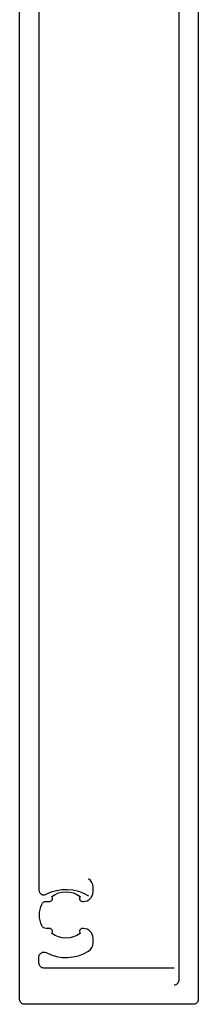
# Model space of a CAD drawing. Header units: millimetres. Extents: x 247761 to 294611, y 172579 to 236863.
# Tile 450 of 596: x 256117 to 256136, y 198093 to 198195. Entities that reach past the tile are written whole.
import ezdxf

# ---------------------------------------------------------------- set-up
doc = ezdxf.new("R2010")
doc.units = ezdxf.units.MM
doc.layers.add('FASÁDA DETAILNÍ', color=4, linetype='Continuous')
doc.layers.add('NOVA', color=240, linetype='Continuous')

# ---------------------------------------------------------------- blocks, each defined once
blk = doc.blocks.new('A$C69D17D4D')
at = {"layer": 'FASÁDA DETAILNÍ'}
for points in [[(-18508.99, 24845.59), (-18508.99, 24722.58, -0.414214), (-18509.49, 24722.08), (-18526.99, 24722.08, -0.414214), (-18527.49, 24722.58), (-18527.49, 24841.12, 0.414214)], [(-18511.49, 24724.08, 0.414214), (-18510.99, 24724.58), (-18510.99, 24838.25, 0.414214)], [(-18525.49, 24827.92), (-18525.49, 24733.9, 0.565741), (-18524.75, 24733.46, -0.267763), (-18520.36, 24733.3)], [(-18511.49, 24725.83), (-18524.99, 24725.83, -0.414214), (-18525.49, 24726.33), (-18525.49, 24726.99, -0.565741), (-18524.75, 24727.43, 0.267763), (-18520.36, 24727.59, 0.258777), (-18519.89, 24728.43), (-18519.89, 24728.92, 0.414214), (-18520.89, 24729.92), (-18521, 24729.92, 0.64518), (-18521.22, 24729.42, -0.341732), (-18524.16, 24729.42, 0.64518), (-18524.38, 24729.92), (-18524.75, 24729.92, -0.298217), (-18525.21, 24730.22, -0.208712), (-18525.21, 24732.42, -0.298217), (-18524.75, 24732.72), (-18524.38, 24732.72, 0.64518), (-18524.16, 24733.22, -0.341732), (-18521.22, 24733.22, 0.64518), (-18521, 24732.72), (-18520.89, 24732.72, 0.414214), (-18519.89, 24733.72), (-18519.89, 24734.2, 0.258777), (-18520.36, 24735.05)]]:
    blk.add_lwpolyline(points, format="xyb", dxfattribs=at)

msp = doc.modelspace()

# ---------------------------------------------------------------- block references
at = {"layer": 'NOVA', "ltscale": 300}
msp.add_blockref('A$C69D17D4D', (274644.517, 173371.259), dxfattribs=at)

doc.saveas('drawing.dxf')
